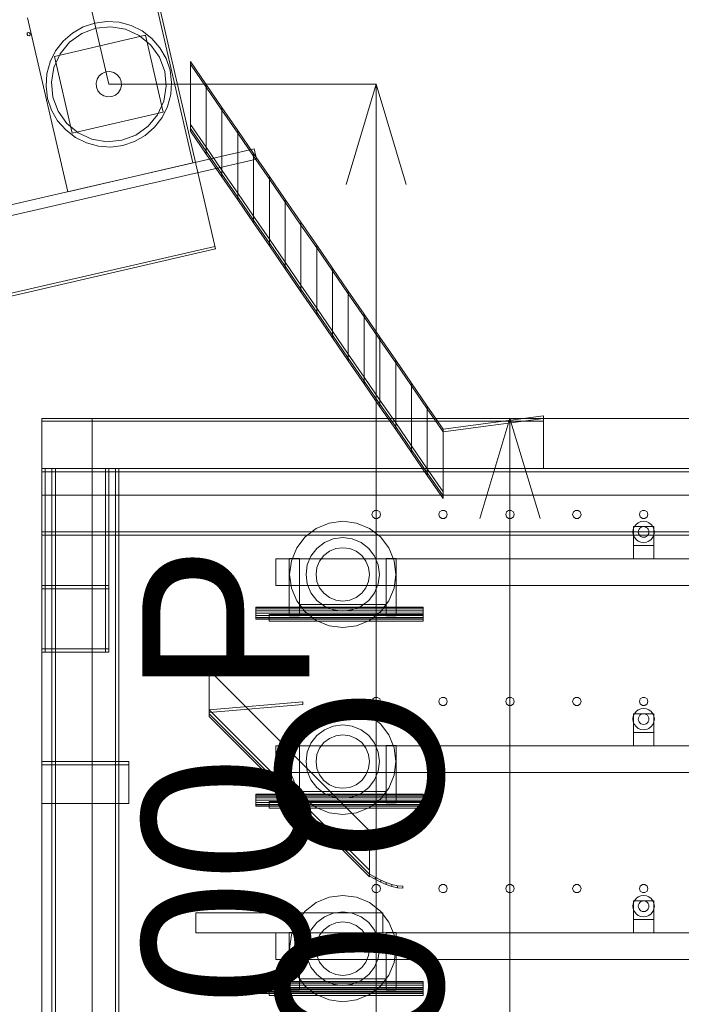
# Model space of a CAD drawing. Header units: millimetres. Extents: x -4738 to 65662, y -68080 to 6847.
# Tile 1002 of 1056: x 40428 to 41417, y 2123 to 3597. Entities that reach past the tile are written whole.
import ezdxf

# ---------------------------------------------------------------- set-up
doc = ezdxf.new("R2010")
doc.units = ezdxf.units.MM
for name, color, linetype, lineweight in [('COTAS_O', 1, 'Continuous', 0), ('COTAS_P', 1, 'Continuous', 0), ('lateral_C03', 7, 'Continuous', 0), ('lateral_C03-dry', 7, 'Continuous', 0), ('lateral_secador', 7, 'Continuous', 0)]:
    doc.layers.add(name, color=color, linetype=linetype, lineweight=lineweight)
doc.dimstyles.new('R19_100', dxfattribs={"dimtxt": 250, "dimasz": 150, "dimexe": 150, "dimexo": 80, "dimgap": 100, "dimtad": 1, "dimtih": 1, "dimtoh": 1, "dimdsep": 46, "dimcen": 0.09, "dimadec": 0, "dimazin": 0, "dimtfac": 1, "dimtdec": 4, "dimtofl": 0, "dimtmove": 0, "dimatfit": 3, "dimfxl": 1, "dimtolj": 1, "dimtzin": 0, "dimarcsym": 0})

# ---------------------------------------------------------------- blocks, each defined once
blk = doc.blocks.new('DIM_R31_10')
at = {"layer": 'COTAS_P'}
for p, q in [((28860.4, 1727), (40359, 4377)), ((40359, 4377), (40202.7, 4387.2)), ((40359, 4377), (40223, 4299.5)), ((40561.1, 3500), (40359, 4377)), ((28860.4, 1727), (28996.5, 1804.5)), ((29062.5, 850), (28860.4, 1727)), ((28860.4, 1727), (29016.7, 1716.8))]:
    blk.add_line(p, q, dxfattribs=at)
blk.add_text('11800 P', height=250, rotation=12.978, dxfattribs=at).set_placement((34587.3, 3149.5))
blk = doc.blocks.new('DIM_R31_12')
at = {"layer": 'COTAS_P'}
for p, q in [((40561.1, 3500), (40961.1, 3500)), ((40961.1, 3500), (40916.1, 3350)), ((40961.1, 0), (40961.1, 3500)), ((40961.1, 3500), (41006.1, 3350)), ((40961.1, 0), (40916.1, 150)), ((40961.1, 0), (41006.1, 150)), ((40561.1, 0), (40961.1, 0))]:
    blk.add_line(p, q, dxfattribs=at)
blk.add_text('3500 P', height=250, rotation=90, dxfattribs=at).set_placement((40861.1, 1750))
blk = doc.blocks.new('DIM_R31_29')
at = {"layer": 'COTAS_O'}
for p, q in [((40461.1, 3000), (41161.1, 3000)), ((41161.1, 3000), (41116.1, 2850)), ((41161.1, 0), (41161.1, 3000)), ((41161.1, 3000), (41206.1, 2850)), ((41161.1, 0), (41116.1, 150)), ((41161.1, 0), (41206.1, 150)), ((40461.1, 0), (41161.1, 0))]:
    blk.add_line(p, q, dxfattribs=at)
blk.add_text('3000 O', height=250, rotation=90, dxfattribs=at).set_placement((41061.1, 1500))

msp = doc.modelspace()

# ---------------------------------------------------------------- linework, layer by layer
at = {"layer": 'lateral_C03'}
for p, q in [((40720.563, 3253.508), (40608.274, 3740.736)), ((40686.796, 3382.212), (40626.834, 3642.392)), ((40439.739, 3599.273), (40499.7, 3339.093)), ((40522.559, 3585.72), (40506.577, 3576.548)), ((40541.82, 3583.803), (40520.789, 3575.949)), ((40540.024, 3591.599), (40522.559, 3585.72)), ((40558.299, 3593.957), (40540.024, 3591.599)), ((40564.168, 3585.946), (40541.82, 3583.803)), ((40576.684, 3592.705), (40558.299, 3593.957)), ((40586.309, 3582.233), (40564.168, 3585.946)), ((40594.471, 3587.89), (40576.684, 3592.705)), ((40606.735, 3572.915), (40586.309, 3582.233)), ((40610.977, 3579.697), (40594.471, 3587.89)), ((40439.111, 3576.314), (40438.794, 3574.427)), ((40438.794, 3574.427), (40439.905, 3572.868)), ((40440.669, 3577.424), (40439.111, 3576.314)), ((40439.905, 3572.868), (40441.792, 3572.552)), ((40442.556, 3577.108), (40440.669, 3577.424)), ((40441.792, 3572.552), (40443.35, 3573.662)), ((40443.667, 3575.549), (40442.556, 3577.108)), ((40443.35, 3573.662), (40443.667, 3575.549)), ((40479.672, 3541.773), (40616.096, 3573.213)), ((40506.577, 3576.548), (40492.692, 3564.434)), ((40520.789, 3575.949), (40502.506, 3562.919)), ((40624.053, 3558.628), (40606.735, 3572.915)), ((40625.567, 3568.442), (40610.977, 3579.697)), ((40642.596, 3458.227), (40616.096, 3573.213)), ((40637.682, 3554.557), (40625.567, 3568.442)), ((40492.692, 3564.434), (40481.437, 3549.843)), ((40502.506, 3562.919), (40488.219, 3545.601)), ((40637.083, 3540.345), (40624.053, 3558.628)), ((40646.854, 3538.575), (40637.682, 3554.557)), ((40481.437, 3549.843), (40473.244, 3533.337)), ((40488.219, 3545.601), (40478.901, 3525.176)), ((40479.672, 3541.773), (40506.172, 3426.787)), ((40644.937, 3519.314), (40637.083, 3540.345)), ((40652.733, 3521.11), (40646.854, 3538.575)), ((40473.244, 3533.337), (40468.429, 3515.55)), ((40478.901, 3525.176), (40475.187, 3503.034)), ((40468.429, 3515.55), (40467.177, 3497.166)), ((40543.647, 3507.431), (40542.207, 3501.663)), ((40546.799, 3512.471), (40543.647, 3507.431)), ((40551.354, 3516.29), (40546.799, 3512.471)), ((40556.867, 3518.515), (40551.354, 3516.29)), ((40562.797, 3518.927), (40556.867, 3518.515)), ((40568.564, 3517.487), (40562.797, 3518.927)), ((40573.605, 3514.335), (40568.564, 3517.487)), ((40577.424, 3509.779), (40573.605, 3514.335)), ((40579.649, 3504.267), (40577.424, 3509.779)), ((40647.08, 3496.966), (40644.937, 3519.314)), ((40655.091, 3502.834), (40652.733, 3521.11)), ((40467.177, 3497.166), (40469.535, 3478.89)), ((40475.187, 3503.034), (40477.331, 3480.686)), ((40542.207, 3501.663), (40542.619, 3495.733)), ((40542.619, 3495.733), (40544.844, 3490.221)), ((40575.469, 3487.529), (40578.621, 3492.569)), ((40578.621, 3492.569), (40580.061, 3498.337)), ((40580.061, 3498.337), (40579.649, 3504.267)), ((40643.366, 3474.824), (40647.08, 3496.966)), ((40653.839, 3484.45), (40655.091, 3502.834)), ((40469.535, 3478.89), (40475.413, 3461.425)), ((40477.331, 3480.686), (40485.185, 3459.655)), ((40544.844, 3490.221), (40548.663, 3485.665)), ((40548.663, 3485.665), (40553.703, 3482.513)), ((40553.703, 3482.513), (40559.471, 3481.073)), ((40559.471, 3481.073), (40565.401, 3481.485)), ((40565.401, 3481.485), (40570.913, 3483.71)), ((40570.913, 3483.71), (40575.469, 3487.529)), ((40649.024, 3466.663), (40653.839, 3484.45)), ((40634.048, 3454.399), (40643.366, 3474.824)), ((40640.831, 3450.157), (40649.024, 3466.663)), ((40475.413, 3461.425), (40484.586, 3445.443)), ((40485.185, 3459.655), (40498.215, 3441.372)), ((40506.172, 3426.787), (40642.596, 3458.227)), ((40619.762, 3437.081), (40634.048, 3454.399)), ((40629.576, 3435.566), (40640.831, 3450.157)), ((40484.586, 3445.443), (40496.7, 3431.558)), ((40498.215, 3441.372), (40515.533, 3427.085)), ((40601.479, 3424.051), (40619.762, 3437.081)), ((40615.691, 3423.452), (40629.576, 3435.566)), ((40496.7, 3431.558), (40511.291, 3420.303)), ((40511.291, 3420.303), (40527.797, 3412.11)), ((40515.533, 3427.085), (40535.958, 3417.767)), ((40580.447, 3416.197), (40601.479, 3424.051)), ((40599.708, 3414.28), (40615.691, 3423.452)), ((40527.797, 3412.11), (40545.584, 3407.295)), ((40535.958, 3417.767), (40558.099, 3414.054)), ((40545.584, 3407.295), (40563.968, 3406.043)), ((40558.099, 3414.054), (40580.447, 3416.197)), ((40563.968, 3406.043), (40582.244, 3408.401)), ((40582.244, 3408.401), (40599.708, 3414.28)), ((40408.102, 3317.983), (40778.395, 3403.322)), ((40781.988, 3387.731), (40778.395, 3403.322)), ((40411.695, 3302.392), (40781.988, 3387.731)), ((40499.7, 3339.093), (40686.796, 3382.212)), ((29026.186, 562.49), (40719.664, 3257.405)), ((40720.563, 3253.508), (40719.664, 3257.405)), ((29027.084, 558.592), (40720.563, 3253.508))]:
    msp.add_line(p, q, dxfattribs=at)
at = {"layer": 'lateral_C03-dry'}
for p, q in [((40683.134, 3534), (40706.759, 3499.625)), ((40683.134, 3530), (40683.134, 3534)), ((40683.134, 3534), (40683.134, 3440)), ((40683.134, 3530), (40706.759, 3495.625)), ((40706.759, 3499.625), (40706.759, 3495.625)), ((40706.759, 3405.625), (40706.759, 3499.625)), ((40706.759, 3499.625), (40730.384, 3465.25)), ((40706.759, 3495.625), (40730.384, 3461.25)), ((40730.384, 3465.25), (40730.384, 3461.25)), ((40730.384, 3371.25), (40730.384, 3465.25)), ((40730.384, 3465.25), (40754.009, 3430.875)), ((40730.384, 3461.25), (40754.009, 3426.875)), ((40683.134, 3440), (40706.759, 3405.625)), ((40683.134, 3440), (40683.134, 3434)), ((40683.134, 3434), (40706.759, 3399.625)), ((40683.134, 3434), (40683.134, 3430)), ((40683.134, 3430), (40706.759, 3395.625)), ((40754.009, 3430.875), (40754.009, 3426.875)), ((40754.009, 3336.875), (40754.009, 3430.875)), ((40754.009, 3430.875), (40777.634, 3396.5)), ((40754.009, 3426.875), (40777.634, 3392.5)), ((40706.759, 3399.625), (40706.759, 3405.625)), ((40706.759, 3405.625), (40730.384, 3371.25)), ((40706.759, 3395.625), (40706.759, 3399.625)), ((40706.759, 3399.625), (40730.384, 3365.25)), ((40706.759, 3395.625), (40730.384, 3361.25)), ((40777.634, 3396.5), (40777.634, 3392.5)), ((40777.634, 3302.5), (40777.634, 3396.5)), ((40777.634, 3396.5), (40801.259, 3362.125)), ((40777.634, 3392.5), (40801.259, 3358.125)), ((40730.384, 3365.25), (40730.384, 3371.25)), ((40730.384, 3371.25), (40754.009, 3336.875)), ((40730.384, 3361.25), (40730.384, 3365.25)), ((40730.384, 3365.25), (40754.009, 3330.875)), ((40730.384, 3361.25), (40754.009, 3326.875)), ((40801.259, 3362.125), (40801.259, 3358.125)), ((40801.259, 3268.125), (40801.259, 3362.125)), ((40801.259, 3362.125), (40824.884, 3327.75)), ((40801.259, 3358.125), (40824.884, 3323.75)), ((40754.009, 3330.875), (40754.009, 3336.875)), ((40754.009, 3336.875), (40777.634, 3302.5)), ((40754.009, 3326.875), (40754.009, 3330.875)), ((40754.009, 3330.875), (40777.634, 3296.5)), ((40754.009, 3326.875), (40777.634, 3292.5)), ((40824.884, 3327.75), (40824.884, 3323.75)), ((40824.884, 3233.75), (40824.884, 3327.75)), ((40824.884, 3327.75), (40848.509, 3293.375)), ((40824.884, 3323.75), (40848.509, 3289.375)), ((40777.634, 3296.5), (40777.634, 3302.5)), ((40777.634, 3302.5), (40801.259, 3268.125)), ((40777.634, 3292.5), (40777.634, 3296.5)), ((40777.634, 3296.5), (40801.259, 3262.125)), ((40777.634, 3292.5), (40801.259, 3258.125)), ((40848.509, 3293.375), (40848.509, 3289.375)), ((40848.509, 3199.375), (40848.509, 3293.375)), ((40848.509, 3293.375), (40872.134, 3259)), ((40848.509, 3289.375), (40872.134, 3255)), ((40801.259, 3262.125), (40801.259, 3268.125)), ((40801.259, 3268.125), (40824.884, 3233.75)), ((40801.259, 3258.125), (40801.259, 3262.125)), ((40801.259, 3262.125), (40824.884, 3227.75)), ((40801.259, 3258.125), (40824.884, 3223.75)), ((40872.134, 3259), (40872.134, 3255)), ((40872.134, 3165), (40872.134, 3259)), ((40872.134, 3259), (40895.759, 3224.625)), ((40872.134, 3255), (40895.759, 3220.625)), ((40824.884, 3227.75), (40824.884, 3233.75)), ((40824.884, 3233.75), (40848.509, 3199.375)), ((40824.884, 3223.75), (40824.884, 3227.75)), ((40824.884, 3227.75), (40848.509, 3193.375)), ((40824.884, 3223.75), (40848.509, 3189.375)), ((40895.759, 3224.625), (40895.759, 3220.625)), ((40895.759, 3130.625), (40895.759, 3224.625)), ((40895.759, 3224.625), (40919.384, 3190.25)), ((40895.759, 3220.625), (40919.384, 3186.25)), ((40848.509, 3193.375), (40848.509, 3199.375)), ((40848.509, 3199.375), (40872.134, 3165)), ((40848.509, 3189.375), (40848.509, 3193.375)), ((40848.509, 3193.375), (40872.134, 3159)), ((40848.509, 3189.375), (40872.134, 3155)), ((40919.384, 3190.25), (40919.384, 3186.25)), ((40919.384, 3096.25), (40919.384, 3190.25)), ((40919.384, 3190.25), (40943.009, 3155.875)), ((40919.384, 3186.25), (40943.009, 3151.875)), ((40872.134, 3159), (40872.134, 3165)), ((40872.134, 3165), (40895.759, 3130.625)), ((40872.134, 3155), (40872.134, 3159)), ((40872.134, 3159), (40895.759, 3124.625)), ((40872.134, 3155), (40895.759, 3120.625)), ((40943.009, 3155.875), (40943.009, 3151.875)), ((40943.009, 3061.875), (40943.009, 3155.875)), ((40943.009, 3155.875), (40966.634, 3121.5)), ((40943.009, 3151.875), (40966.634, 3117.5)), ((40895.759, 3124.625), (40895.759, 3130.625)), ((40895.759, 3130.625), (40919.384, 3096.25)), ((40895.759, 3120.625), (40895.759, 3124.625)), ((40895.759, 3124.625), (40919.384, 3090.25)), ((40895.759, 3120.625), (40919.384, 3086.25)), ((40966.634, 3121.5), (40966.634, 3117.5)), ((40966.634, 3027.5), (40966.634, 3121.5)), ((40966.634, 3121.5), (40990.259, 3087.125)), ((40966.634, 3117.5), (40990.259, 3083.125)), ((40919.384, 3090.25), (40919.384, 3096.25)), ((40919.384, 3096.25), (40943.009, 3061.875)), ((40919.384, 3086.25), (40919.384, 3090.25)), ((40919.384, 3090.25), (40943.009, 3055.875)), ((40919.384, 3086.25), (40943.009, 3051.875)), ((40990.259, 3087.125), (40990.259, 3083.125)), ((40990.259, 2993.125), (40990.259, 3087.125)), ((40990.259, 3087.125), (41013.884, 3052.75)), ((40990.259, 3083.125), (41013.884, 3048.75)), ((40943.009, 3055.875), (40943.009, 3061.875)), ((40943.009, 3061.875), (40966.634, 3027.5)), ((40943.009, 3051.875), (40943.009, 3055.875)), ((40943.009, 3055.875), (40966.634, 3021.5)), ((40943.009, 3051.875), (40966.634, 3017.5)), ((41013.884, 3052.75), (41013.884, 3048.75)), ((41013.884, 2958.75), (41013.884, 3052.75)), ((41013.884, 3052.75), (41037.509, 3018.375)), ((41013.884, 3048.75), (41037.509, 3014.375)), ((40966.634, 3021.5), (40966.634, 3027.5)), ((40966.634, 3027.5), (40990.259, 2993.125)), ((40966.634, 3017.5), (40966.634, 3021.5)), ((40966.634, 3021.5), (40990.259, 2987.125)), ((40966.634, 3017.5), (40990.259, 2983.125)), ((41037.509, 3018.375), (41037.509, 3014.375)), ((41037.509, 2924.375), (41037.509, 3018.375)), ((41037.509, 3018.375), (41061.134, 2984)), ((41037.509, 3014.375), (41061.134, 2980)), ((40990.259, 2987.125), (40990.259, 2993.125)), ((40990.259, 2993.125), (41013.884, 2958.75)), ((40990.259, 2983.125), (40990.259, 2987.125)), ((40990.259, 2987.125), (41013.884, 2952.75)), ((40990.259, 2983.125), (41013.884, 2948.75)), ((41061.134, 2984), (41061.134, 2980)), ((41061.134, 2890), (41061.134, 2984)), ((41013.884, 2952.75), (41013.884, 2958.75)), ((41013.884, 2958.75), (41037.509, 2924.375)), ((41013.884, 2948.75), (41013.884, 2952.75)), ((41013.884, 2952.75), (41037.509, 2918.375)), ((41013.884, 2948.75), (41037.509, 2914.375)), ((41037.509, 2918.375), (41037.509, 2924.375)), ((41037.509, 2924.375), (41061.134, 2890)), ((41037.509, 2914.375), (41037.509, 2918.375)), ((41037.509, 2918.375), (41061.134, 2884)), ((41037.509, 2914.375), (41061.134, 2880)), ((41061.134, 2884), (41061.134, 2890)), ((41061.134, 2880), (41061.134, 2884))]:
    msp.add_line(p, q, dxfattribs=at)
at = {"layer": 'lateral_secador'}
for p, q in [((40461.134, 3000), (40536.134, 3000)), ((40461.134, 3000), (40461.134, 2750)), ((40461.134, 3000), (40461.134, 0)), ((40461.134, 3000), (41211.134, 3000)), ((40461.134, 3000), (40461.134, 2996)), ((40461.134, 2996), (41211.134, 2996)), ((40536.134, 2750), (40536.134, 3000)), ((40536.134, 0), (40536.134, 3000)), ((41061.134, 2984), (41211.134, 3004)), ((41061.134, 2980), (41211.134, 3000)), ((41211.134, 3004), (41211.134, 3000)), ((41211.134, 3000), (42211.134, 3000)), ((41211.134, 3000), (41211.134, 2925)), ((41211.134, 2996), (41211.134, 3000)), ((41061.134, 2980), (41061.134, 2984)), ((40461.134, 2925), (41461.134, 2925)), ((40461.134, 2925), (40461.134, 0)), ((40461.134, 2925), (60461.134, 2925)), ((40461.134, 2925), (40461.134, 2885)), ((40461.134, 2925), (40461.134, 2920)), ((40461.134, 2925), (40561.134, 2925)), ((40461.134, 2925), (40461.134, 2650)), ((40461.134, 2925), (40466.134, 2925)), ((40461.134, 2920), (60461.134, 2920)), ((40461.134, 2920), (40461.134, 2830)), ((40466.134, 2650), (40466.134, 2925)), ((40476.134, 2925), (40576.134, 2925)), ((40476.134, 2925), (40476.134, 20)), ((40476.134, 2925), (40481.134, 2925)), ((40481.134, 20), (40481.134, 2925)), ((40556.134, 2925), (40561.134, 2925)), ((40556.134, 2925), (40556.134, 2650)), ((40561.134, 2650), (40561.134, 2925)), ((40571.134, 2925), (40576.134, 2925)), ((40571.134, 2925), (40571.134, 20)), ((40576.134, 20), (40576.134, 2925)), ((41211.134, 2925), (42211.134, 2925)), ((40461.134, 2885), (60461.134, 2885)), ((40955.997, 2860.082), (40954.784, 2856.35)), ((40959.172, 2862.389), (40955.997, 2860.082)), ((40963.096, 2862.389), (40959.172, 2862.389)), ((40966.271, 2860.082), (40963.096, 2862.389)), ((40967.484, 2856.35), (40966.271, 2860.082)), ((41055.997, 2860.082), (41054.784, 2856.35)), ((41059.172, 2862.389), (41055.997, 2860.082)), ((41063.096, 2862.389), (41059.172, 2862.389)), ((41066.271, 2860.082), (41063.096, 2862.389)), ((41067.484, 2856.35), (41066.271, 2860.082)), ((41155.997, 2860.082), (41154.784, 2856.35)), ((41159.172, 2862.389), (41155.997, 2860.082)), ((41163.096, 2862.389), (41159.172, 2862.389)), ((41166.271, 2860.082), (41163.096, 2862.389)), ((41167.484, 2856.35), (41166.271, 2860.082)), ((41255.997, 2860.082), (41254.784, 2856.35)), ((41259.172, 2862.389), (41255.997, 2860.082)), ((41263.096, 2862.389), (41259.172, 2862.389)), ((41266.271, 2860.082), (41263.096, 2862.389)), ((41267.484, 2856.35), (41266.271, 2860.082)), ((41355.997, 2860.082), (41354.784, 2856.35)), ((41359.172, 2862.389), (41355.997, 2860.082)), ((41363.096, 2862.389), (41359.172, 2862.389)), ((41366.271, 2860.082), (41363.096, 2862.389)), ((41367.484, 2856.35), (41366.271, 2860.082)), ((40911.134, 2846), (40890.558, 2843.291)), ((40931.71, 2843.291), (40911.134, 2846)), ((40954.784, 2856.35), (40955.997, 2852.618)), ((40955.997, 2852.618), (40959.172, 2850.311)), ((40959.172, 2850.311), (40963.096, 2850.311)), ((40963.096, 2850.311), (40966.271, 2852.618)), ((40966.271, 2852.618), (40967.484, 2856.35)), ((41054.784, 2856.35), (41055.997, 2852.618)), ((41055.997, 2852.618), (41059.172, 2850.311)), ((41059.172, 2850.311), (41063.096, 2850.311)), ((41063.096, 2850.311), (41066.271, 2852.618)), ((41066.271, 2852.618), (41067.484, 2856.35)), ((41154.784, 2856.35), (41155.997, 2852.618)), ((41155.997, 2852.618), (41159.172, 2850.311)), ((41159.172, 2850.311), (41163.096, 2850.311)), ((41163.096, 2850.311), (41166.271, 2852.618)), ((41166.271, 2852.618), (41167.484, 2856.35)), ((41254.784, 2856.35), (41255.997, 2852.618)), ((41255.997, 2852.618), (41259.172, 2850.311)), ((41259.172, 2850.311), (41263.096, 2850.311)), ((41263.096, 2850.311), (41266.271, 2852.618)), ((41266.271, 2852.618), (41267.484, 2856.35)), ((41353.134, 2843.856), (41349.82, 2841.314)), ((41356.993, 2845.455), (41353.134, 2843.856)), ((41354.784, 2856.35), (41355.997, 2852.618)), ((41355.997, 2852.618), (41359.172, 2850.311)), ((41361.134, 2846), (41356.993, 2845.455)), ((41359.172, 2850.311), (41363.096, 2850.311)), ((41365.275, 2845.455), (41361.134, 2846)), ((41363.096, 2850.311), (41366.271, 2852.618)), ((41369.134, 2843.856), (41365.275, 2845.455)), ((41366.271, 2852.618), (41367.484, 2856.35)), ((41372.448, 2841.314), (41369.134, 2843.856)), ((40461.134, 2830), (60461.134, 2830)), ((40461.134, 2830), (40461.134, 2825)), ((40871.384, 2835.349), (40854.919, 2822.715)), ((40890.558, 2843.291), (40871.384, 2835.349)), ((40950.884, 2835.349), (40931.71, 2843.291)), ((40967.349, 2822.715), (40950.884, 2835.349)), ((41345.679, 2834.141), (41345.134, 2830)), ((41345.134, 2830), (41345.679, 2825.859)), ((41347.277, 2838), (41345.679, 2834.141)), ((41346.134, 2838), (41376.134, 2838)), ((41346.134, 2838), (41346.134, 2810)), ((41349.82, 2841.314), (41347.277, 2838)), ((41353.406, 2832.071), (41353.134, 2830)), ((41353.134, 2830), (41353.406, 2827.929)), ((41354.206, 2834), (41353.406, 2832.071)), ((41355.477, 2835.657), (41354.206, 2834)), ((41357.134, 2836.928), (41355.477, 2835.657)), ((41359.063, 2837.727), (41357.134, 2836.928)), ((41361.134, 2838), (41359.063, 2837.727)), ((41363.204, 2837.727), (41361.134, 2838)), ((41365.134, 2836.928), (41363.204, 2837.727)), ((41366.791, 2835.657), (41365.134, 2836.928)), ((41368.062, 2834), (41366.791, 2835.657)), ((41368.861, 2832.071), (41368.062, 2834)), ((41369.134, 2830), (41368.861, 2832.071)), ((41368.861, 2827.929), (41369.134, 2830)), ((41374.99, 2838), (41372.448, 2841.314)), ((41376.589, 2834.141), (41374.99, 2838)), ((41376.134, 2810), (41376.134, 2838)), ((41377.134, 2830), (41376.589, 2834.141)), ((41376.589, 2825.859), (41377.134, 2830)), ((40461.134, 2825), (60461.134, 2825)), ((40854.919, 2822.715), (40842.285, 2806.25)), ((40896.899, 2819.626), (40883.634, 2814.131)), ((40911.134, 2821.5), (40896.899, 2819.626)), ((40925.369, 2819.626), (40911.134, 2821.5)), ((40938.634, 2814.131), (40925.369, 2819.626)), ((40979.983, 2806.25), (40967.349, 2822.715)), ((41345.679, 2825.859), (41347.277, 2822)), ((41347.277, 2822), (41349.82, 2818.686)), ((41349.82, 2818.686), (41353.134, 2816.144)), ((41353.134, 2816.144), (41356.993, 2814.545)), ((41353.406, 2827.929), (41354.206, 2826)), ((41354.206, 2826), (41355.477, 2824.343)), ((41355.477, 2824.343), (41357.134, 2823.072)), ((41356.993, 2814.545), (41361.134, 2814)), ((41357.134, 2823.072), (41359.063, 2822.273)), ((41359.063, 2822.273), (41361.134, 2822)), ((41361.134, 2822), (41363.204, 2822.273)), ((41361.134, 2814), (41365.275, 2814.545)), ((41363.204, 2822.273), (41365.134, 2823.072)), ((41365.134, 2823.072), (41366.791, 2824.343)), ((41365.275, 2814.545), (41369.134, 2816.144)), ((41366.791, 2824.343), (41368.062, 2826)), ((41368.062, 2826), (41368.861, 2827.929)), ((41369.134, 2816.144), (41372.448, 2818.686)), ((41372.448, 2818.686), (41374.99, 2822)), ((41374.99, 2822), (41376.589, 2825.859)), ((40842.285, 2806.25), (40834.343, 2787.076)), ((40872.243, 2805.391), (40863.502, 2794)), ((40883.634, 2814.131), (40872.243, 2805.391)), ((40891.134, 2801.141), (40882.85, 2794.784)), ((40900.781, 2805.137), (40891.134, 2801.141)), ((40911.134, 2806.5), (40900.781, 2805.137)), ((40921.487, 2805.137), (40911.134, 2806.5)), ((40931.134, 2801.141), (40921.487, 2805.137)), ((40939.418, 2794.784), (40931.134, 2801.141)), ((40950.025, 2805.391), (40938.634, 2814.131)), ((40958.765, 2794), (40950.025, 2805.391)), ((40987.925, 2787.076), (40979.983, 2806.25)), ((41346.134, 2810), (41376.134, 2810)), ((41346.134, 2810), (41346.134, 2790)), ((41376.134, 2790), (41376.134, 2810)), ((40811.134, 2790), (60111.134, 2790)), ((40811.134, 2790), (40811.134, 2750)), ((40831.134, 2790.5), (40846.134, 2790.5)), ((40831.134, 2790.5), (40831.134, 2704.5)), ((40834.343, 2787.076), (40831.634, 2766.5)), ((40846.134, 2704.5), (40846.134, 2790.5)), ((40863.502, 2794), (40858.008, 2780.735)), ((40876.493, 2786.5), (40872.497, 2776.853)), ((40882.85, 2794.784), (40876.493, 2786.5)), ((40945.775, 2786.5), (40939.418, 2794.784)), ((40949.771, 2776.853), (40945.775, 2786.5)), ((40964.26, 2780.735), (40958.765, 2794)), ((40976.134, 2790.5), (40991.134, 2790.5)), ((40976.134, 2790.5), (40976.134, 2704.5)), ((40990.634, 2766.5), (40987.925, 2787.076)), ((40991.134, 2704.5), (40991.134, 2790.5)), ((41346.134, 2790), (41376.134, 2790)), ((40858.008, 2780.735), (40856.134, 2766.5)), ((40872.497, 2776.853), (40871.134, 2766.5)), ((40951.134, 2766.5), (40949.771, 2776.853)), ((40966.134, 2766.5), (40964.26, 2780.735)), ((40831.634, 2766.5), (40834.343, 2745.924)), ((40856.134, 2766.5), (40858.008, 2752.265)), ((40871.134, 2766.5), (40872.497, 2756.147)), ((40872.497, 2756.147), (40876.493, 2746.5)), ((40945.775, 2746.5), (40949.771, 2756.147)), ((40949.771, 2756.147), (40951.134, 2766.5)), ((40964.26, 2752.265), (40966.134, 2766.5)), ((40987.925, 2745.924), (40990.634, 2766.5)), ((40461.134, 2750), (40536.134, 2750)), ((40461.134, 2750), (40461.134, 0)), ((40461.134, 2750), (40561.134, 2750)), ((40461.134, 2750), (40461.134, 2745)), ((40461.134, 2745), (40561.134, 2745)), ((40461.134, 2745), (40466.134, 2745)), ((40461.134, 2745), (40461.134, 2655)), ((40466.134, 2655), (40466.134, 2745)), ((40536.134, 0), (40536.134, 2750)), ((40556.134, 2745), (40561.134, 2745)), ((40556.134, 2745), (40556.134, 2655)), ((40561.134, 2745), (40561.134, 2750)), ((40561.134, 2655), (40561.134, 2745)), ((40811.134, 2750), (60111.134, 2750)), ((40834.343, 2745.924), (40842.285, 2726.75)), ((40858.008, 2752.265), (40863.502, 2739)), ((40876.493, 2746.5), (40882.85, 2738.216)), ((40939.418, 2738.216), (40945.775, 2746.5)), ((40958.765, 2739), (40964.26, 2752.265)), ((40979.983, 2726.75), (40987.925, 2745.924)), ((40842.285, 2726.75), (40854.919, 2710.285)), ((40863.502, 2739), (40872.243, 2727.609)), ((40872.243, 2727.609), (40883.634, 2718.869)), ((40882.85, 2738.216), (40891.134, 2731.859)), ((40891.134, 2731.859), (40900.781, 2727.863)), ((40900.781, 2727.863), (40911.134, 2726.5)), ((40911.134, 2726.5), (40921.487, 2727.863)), ((40921.487, 2727.863), (40931.134, 2731.859)), ((40931.134, 2731.859), (40939.418, 2738.216)), ((40938.634, 2718.869), (40950.025, 2727.609)), ((40950.025, 2727.609), (40958.765, 2739)), ((40967.349, 2710.285), (40979.983, 2726.75)), ((40781.134, 2716.815), (40781.134, 2717.5)), ((40781.134, 2717.5), (41031.134, 2717.5)), ((40781.134, 2714.864), (40781.134, 2716.815)), ((40781.134, 2716.815), (41031.134, 2716.815)), ((40781.134, 2711.944), (40781.134, 2714.864)), ((40781.134, 2714.864), (41031.134, 2714.864)), ((40781.134, 2708.5), (40781.134, 2711.944)), ((40781.134, 2711.944), (41031.134, 2711.944)), ((40846.134, 2721.5), (40976.134, 2721.5)), ((40846.134, 2721.5), (40846.134, 2706.5)), ((40883.634, 2718.869), (40896.899, 2713.374)), ((40896.899, 2713.374), (40911.134, 2711.5)), ((40911.134, 2711.5), (40925.369, 2713.374)), ((40925.369, 2713.374), (40938.634, 2718.869)), ((40976.134, 2706.5), (40976.134, 2721.5)), ((41031.134, 2716.815), (41031.134, 2717.5)), ((41031.134, 2714.864), (41031.134, 2716.815)), ((41031.134, 2711.944), (41031.134, 2714.864)), ((41031.134, 2708.5), (41031.134, 2711.944)), ((40781.134, 2705.056), (40781.134, 2708.5)), ((41031.134, 2708.5), (40781.134, 2708.5)), ((40781.134, 2705.056), (40781.134, 2702.136)), ((40781.134, 2705.056), (41031.134, 2705.056)), ((40781.134, 2702.136), (40781.134, 2700.185)), ((40781.134, 2702.136), (41031.134, 2702.136)), ((40781.134, 2700.185), (40781.134, 2699.5)), ((40781.134, 2700.185), (41031.134, 2700.185)), ((40781.134, 2699.5), (41031.134, 2699.5)), ((40801.134, 2706.5), (41031.134, 2706.5)), ((40801.134, 2706.5), (40801.134, 2696.5)), ((40801.134, 2696.5), (41031.134, 2696.5)), ((40831.134, 2704.5), (40846.134, 2704.5)), ((40846.134, 2706.5), (40976.134, 2706.5)), ((40854.919, 2710.285), (40871.384, 2697.651)), ((40871.384, 2697.651), (40890.558, 2689.709)), ((40931.71, 2689.709), (40950.884, 2697.651)), ((40950.884, 2697.651), (40967.349, 2710.285)), ((40976.134, 2704.5), (40991.134, 2704.5)), ((41031.134, 2708.5), (41031.134, 2705.056)), ((41031.134, 2696.5), (41031.134, 2706.5)), ((41031.134, 2705.056), (41031.134, 2702.136)), ((41031.134, 2702.136), (41031.134, 2700.185)), ((41031.134, 2700.185), (41031.134, 2699.5)), ((40890.558, 2689.709), (40911.134, 2687)), ((40911.134, 2687), (40931.71, 2689.709)), ((40461.134, 2655), (40561.134, 2655)), ((40461.134, 2655), (40461.134, 2650)), ((40461.134, 2655), (40466.134, 2655)), ((40556.134, 2655), (40561.134, 2655)), ((40561.134, 2650), (40561.134, 2655)), ((40461.134, 2650), (40561.134, 2650)), ((40461.134, 2650), (40466.134, 2650)), ((40556.134, 2650), (40561.134, 2650)), ((40951.134, 2383), (40711.134, 2623)), ((40711.134, 2623), (40711.134, 2554)), ((40955.997, 2580.082), (40954.784, 2576.35)), ((40959.172, 2582.389), (40955.997, 2580.082)), ((40963.096, 2582.389), (40959.172, 2582.389)), ((40966.271, 2580.082), (40963.096, 2582.389)), ((40967.484, 2576.35), (40966.271, 2580.082)), ((41055.997, 2580.082), (41054.784, 2576.35)), ((41059.172, 2582.389), (41055.997, 2580.082)), ((41063.096, 2582.389), (41059.172, 2582.389)), ((41066.271, 2580.082), (41063.096, 2582.389)), ((41067.484, 2576.35), (41066.271, 2580.082)), ((41155.997, 2580.082), (41154.784, 2576.35)), ((41159.172, 2582.389), (41155.997, 2580.082)), ((41163.096, 2582.389), (41159.172, 2582.389)), ((41166.271, 2580.082), (41163.096, 2582.389)), ((41167.484, 2576.35), (41166.271, 2580.082)), ((41255.997, 2580.082), (41254.784, 2576.35)), ((41259.172, 2582.389), (41255.997, 2580.082)), ((41263.096, 2582.389), (41259.172, 2582.389)), ((41266.271, 2580.082), (41263.096, 2582.389)), ((41267.484, 2576.35), (41266.271, 2580.082)), ((41355.997, 2580.082), (41354.784, 2576.35)), ((41359.172, 2582.389), (41355.997, 2580.082)), ((41363.096, 2582.389), (41359.172, 2582.389)), ((41366.271, 2580.082), (41363.096, 2582.389)), ((41367.484, 2576.35), (41366.271, 2580.082)), ((40851.134, 2576), (40711.134, 2564)), ((40851.134, 2572), (40711.134, 2560)), ((40711.134, 2564), (40951.134, 2324)), ((40711.134, 2558), (40711.134, 2564)), ((40711.134, 2564), (40711.134, 2560)), ((40851.134, 2572), (40851.134, 2576)), ((40911.134, 2566), (40890.558, 2563.291)), ((40931.71, 2563.291), (40911.134, 2566)), ((40954.784, 2576.35), (40955.997, 2572.618)), ((40955.997, 2572.618), (40959.172, 2570.311)), ((40959.172, 2570.311), (40963.096, 2570.311)), ((40963.096, 2570.311), (40966.271, 2572.618)), ((40966.271, 2572.618), (40967.484, 2576.35)), ((41054.784, 2576.35), (41055.997, 2572.618)), ((41055.997, 2572.618), (41059.172, 2570.311)), ((41059.172, 2570.311), (41063.096, 2570.311)), ((41063.096, 2570.311), (41066.271, 2572.618)), ((41066.271, 2572.618), (41067.484, 2576.35)), ((41154.784, 2576.35), (41155.997, 2572.618)), ((41155.997, 2572.618), (41159.172, 2570.311)), ((41159.172, 2570.311), (41163.096, 2570.311)), ((41163.096, 2570.311), (41166.271, 2572.618)), ((41166.271, 2572.618), (41167.484, 2576.35)), ((41254.784, 2576.35), (41255.997, 2572.618)), ((41255.997, 2572.618), (41259.172, 2570.311)), ((41259.172, 2570.311), (41263.096, 2570.311)), ((41263.096, 2570.311), (41266.271, 2572.618)), ((41266.271, 2572.618), (41267.484, 2576.35)), ((41353.134, 2563.856), (41349.82, 2561.314)), ((41356.993, 2565.455), (41353.134, 2563.856)), ((41354.784, 2576.35), (41355.997, 2572.618)), ((41355.997, 2572.618), (41359.172, 2570.311)), ((41361.134, 2566), (41356.993, 2565.455)), ((41359.172, 2570.311), (41363.096, 2570.311)), ((41365.275, 2565.455), (41361.134, 2566)), ((41363.096, 2570.311), (41366.271, 2572.618)), ((41369.134, 2563.856), (41365.275, 2565.455)), ((41366.271, 2572.618), (41367.484, 2576.35)), ((41372.448, 2561.314), (41369.134, 2563.856)), ((40711.134, 2558), (40951.134, 2318)), ((40711.134, 2554), (40711.134, 2558)), ((40711.134, 2554), (40951.134, 2314)), ((40871.384, 2555.349), (40854.919, 2542.715)), ((40890.558, 2563.291), (40871.384, 2555.349)), ((40950.884, 2555.349), (40931.71, 2563.291)), ((40967.349, 2542.715), (40950.884, 2555.349)), ((41345.679, 2554.141), (41345.134, 2550)), ((41345.134, 2550), (41345.679, 2545.859)), ((41347.277, 2558), (41345.679, 2554.141)), ((41346.134, 2558), (41376.134, 2558)), ((41346.134, 2558), (41346.134, 2530)), ((41349.82, 2561.314), (41347.277, 2558)), ((41353.406, 2552.071), (41353.134, 2550)), ((41353.134, 2550), (41353.406, 2547.929)), ((41354.206, 2554), (41353.406, 2552.071)), ((41355.477, 2555.657), (41354.206, 2554)), ((41357.134, 2556.928), (41355.477, 2555.657)), ((41359.063, 2557.727), (41357.134, 2556.928)), ((41361.134, 2558), (41359.063, 2557.727)), ((41363.204, 2557.727), (41361.134, 2558)), ((41365.134, 2556.928), (41363.204, 2557.727)), ((41366.791, 2555.657), (41365.134, 2556.928)), ((41368.062, 2554), (41366.791, 2555.657)), ((41368.861, 2552.071), (41368.062, 2554)), ((41369.134, 2550), (41368.861, 2552.071)), ((41368.861, 2547.929), (41369.134, 2550)), ((41374.99, 2558), (41372.448, 2561.314)), ((41376.589, 2554.141), (41374.99, 2558)), ((41376.134, 2530), (41376.134, 2558)), ((41377.134, 2550), (41376.589, 2554.141)), ((41376.589, 2545.859), (41377.134, 2550)), ((40854.919, 2542.715), (40842.285, 2526.25)), ((40896.899, 2539.626), (40883.634, 2534.131)), ((40911.134, 2541.5), (40896.899, 2539.626)), ((40925.369, 2539.626), (40911.134, 2541.5)), ((40938.634, 2534.131), (40925.369, 2539.626)), ((40979.983, 2526.25), (40967.349, 2542.715)), ((41345.679, 2545.859), (41347.277, 2542)), ((41347.277, 2542), (41349.82, 2538.686)), ((41349.82, 2538.686), (41353.134, 2536.144)), ((41353.134, 2536.144), (41356.993, 2534.545)), ((41353.406, 2547.929), (41354.206, 2546)), ((41354.206, 2546), (41355.477, 2544.343)), ((41355.477, 2544.343), (41357.134, 2543.072)), ((41356.993, 2534.545), (41361.134, 2534)), ((41357.134, 2543.072), (41359.063, 2542.273)), ((41359.063, 2542.273), (41361.134, 2542)), ((41361.134, 2542), (41363.204, 2542.273)), ((41361.134, 2534), (41365.275, 2534.545)), ((41363.204, 2542.273), (41365.134, 2543.072)), ((41365.134, 2543.072), (41366.791, 2544.343)), ((41365.275, 2534.545), (41369.134, 2536.144)), ((41366.791, 2544.343), (41368.062, 2546)), ((41368.062, 2546), (41368.861, 2547.929)), ((41369.134, 2536.144), (41372.448, 2538.686)), ((41372.448, 2538.686), (41374.99, 2542)), ((41374.99, 2542), (41376.589, 2545.859)), ((40842.285, 2526.25), (40834.343, 2507.076)), ((40872.243, 2525.391), (40863.502, 2514)), ((40883.634, 2534.131), (40872.243, 2525.391)), ((40891.134, 2521.141), (40882.85, 2514.784)), ((40900.781, 2525.137), (40891.134, 2521.141)), ((40911.134, 2526.5), (40900.781, 2525.137)), ((40921.487, 2525.137), (40911.134, 2526.5)), ((40931.134, 2521.141), (40921.487, 2525.137)), ((40939.418, 2514.784), (40931.134, 2521.141)), ((40950.025, 2525.391), (40938.634, 2534.131)), ((40958.765, 2514), (40950.025, 2525.391)), ((40987.925, 2507.076), (40979.983, 2526.25)), ((41346.134, 2530), (41376.134, 2530)), ((41346.134, 2530), (41346.134, 2510)), ((41376.134, 2510), (41376.134, 2530)), ((40811.134, 2510), (60111.134, 2510)), ((40811.134, 2510), (40811.134, 2470)), ((40831.134, 2510.5), (40846.134, 2510.5)), ((40831.134, 2510.5), (40831.134, 2424.5)), ((40834.343, 2507.076), (40831.634, 2486.5)), ((40846.134, 2424.5), (40846.134, 2510.5)), ((40863.502, 2514), (40858.008, 2500.735)), ((40876.493, 2506.5), (40872.497, 2496.853)), ((40882.85, 2514.784), (40876.493, 2506.5)), ((40945.775, 2506.5), (40939.418, 2514.784)), ((40949.771, 2496.853), (40945.775, 2506.5)), ((40964.26, 2500.735), (40958.765, 2514)), ((40976.134, 2510.5), (40991.134, 2510.5)), ((40976.134, 2510.5), (40976.134, 2424.5)), ((40990.634, 2486.5), (40987.925, 2507.076)), ((40991.134, 2424.5), (40991.134, 2510.5)), ((41346.134, 2510), (41376.134, 2510)), ((40858.008, 2500.735), (40856.134, 2486.5)), ((40872.497, 2496.853), (40871.134, 2486.5)), ((40951.134, 2486.5), (40949.771, 2496.853)), ((40966.134, 2486.5), (40964.26, 2500.735)), ((40461.134, 2486.5), (40591.134, 2486.5)), ((40461.134, 2486.5), (40461.134, 2423.5)), ((40461.134, 2486.5), (40461.134, 2481.5)), ((40461.134, 2481.5), (40591.134, 2481.5)), ((40591.134, 2423.5), (40591.134, 2486.5)), ((40591.134, 2481.5), (40591.134, 2486.5)), ((40831.634, 2486.5), (40834.343, 2465.924)), ((40856.134, 2486.5), (40858.008, 2472.265)), ((40871.134, 2486.5), (40872.497, 2476.147)), ((40872.497, 2476.147), (40876.493, 2466.5)), ((40945.775, 2466.5), (40949.771, 2476.147)), ((40949.771, 2476.147), (40951.134, 2486.5)), ((40964.26, 2472.265), (40966.134, 2486.5)), ((40987.925, 2465.924), (40990.634, 2486.5)), ((40811.134, 2470), (60111.134, 2470)), ((40834.343, 2465.924), (40842.285, 2446.75)), ((40858.008, 2472.265), (40863.502, 2459)), ((40876.493, 2466.5), (40882.85, 2458.216)), ((40939.418, 2458.216), (40945.775, 2466.5)), ((40958.765, 2459), (40964.26, 2472.265)), ((40979.983, 2446.75), (40987.925, 2465.924)), ((40842.285, 2446.75), (40854.919, 2430.285)), ((40863.502, 2459), (40872.243, 2447.609)), ((40872.243, 2447.609), (40883.634, 2438.869)), ((40882.85, 2458.216), (40891.134, 2451.859)), ((40891.134, 2451.859), (40900.781, 2447.863)), ((40900.781, 2447.863), (40911.134, 2446.5)), ((40911.134, 2446.5), (40921.487, 2447.863)), ((40921.487, 2447.863), (40931.134, 2451.859)), ((40931.134, 2451.859), (40939.418, 2458.216)), ((40938.634, 2438.869), (40950.025, 2447.609)), ((40950.025, 2447.609), (40958.765, 2459)), ((40967.349, 2430.285), (40979.983, 2446.75)), ((40781.134, 2436.815), (40781.134, 2437.5)), ((40781.134, 2437.5), (41031.134, 2437.5)), ((40781.134, 2434.864), (40781.134, 2436.815)), ((40781.134, 2436.815), (41031.134, 2436.815)), ((40781.134, 2431.944), (40781.134, 2434.864)), ((40781.134, 2434.864), (41031.134, 2434.864)), ((40781.134, 2428.5), (40781.134, 2431.944)), ((40781.134, 2431.944), (41031.134, 2431.944)), ((40846.134, 2441.5), (40976.134, 2441.5)), ((40846.134, 2441.5), (40846.134, 2426.5)), ((40883.634, 2438.869), (40896.899, 2433.374)), ((40896.899, 2433.374), (40911.134, 2431.5)), ((40911.134, 2431.5), (40925.369, 2433.374)), ((40925.369, 2433.374), (40938.634, 2438.869)), ((40976.134, 2426.5), (40976.134, 2441.5)), ((41031.134, 2436.815), (41031.134, 2437.5)), ((41031.134, 2434.864), (41031.134, 2436.815)), ((41031.134, 2431.944), (41031.134, 2434.864)), ((41031.134, 2428.5), (41031.134, 2431.944)), ((40461.134, 2423.5), (40591.134, 2423.5)), ((40781.134, 2425.056), (40781.134, 2428.5)), ((41031.134, 2428.5), (40781.134, 2428.5)), ((40781.134, 2425.056), (40781.134, 2422.136)), ((40781.134, 2425.056), (41031.134, 2425.056)), ((40781.134, 2422.136), (40781.134, 2420.185)), ((40781.134, 2422.136), (41031.134, 2422.136)), ((40781.134, 2420.185), (40781.134, 2419.5)), ((40781.134, 2420.185), (41031.134, 2420.185)), ((40781.134, 2419.5), (41031.134, 2419.5)), ((40801.134, 2426.5), (41031.134, 2426.5)), ((40801.134, 2426.5), (40801.134, 2416.5)), ((40801.134, 2416.5), (41031.134, 2416.5)), ((40831.134, 2424.5), (40846.134, 2424.5)), ((40846.134, 2426.5), (40976.134, 2426.5)), ((40854.919, 2430.285), (40871.384, 2417.651)), ((40871.384, 2417.651), (40890.558, 2409.709)), ((40931.71, 2409.709), (40950.884, 2417.651)), ((40950.884, 2417.651), (40967.349, 2430.285)), ((40976.134, 2424.5), (40991.134, 2424.5)), ((41031.134, 2428.5), (41031.134, 2425.056)), ((41031.134, 2416.5), (41031.134, 2426.5)), ((41031.134, 2425.056), (41031.134, 2422.136)), ((41031.134, 2422.136), (41031.134, 2420.185)), ((41031.134, 2420.185), (41031.134, 2419.5)), ((40890.558, 2409.709), (40911.134, 2407)), ((40911.134, 2407), (40931.71, 2409.709)), ((40951.134, 2314), (40951.134, 2383)), ((40951.134, 2324), (40951.134, 2318)), ((40951.134, 2318), (40951.134, 2314)), ((40951.134, 2318), (40959.467, 2313.341)), ((40951.134, 2315), (40951.134, 2318)), ((40951.134, 2315), (40959.467, 2310.341)), ((40959.467, 2313.341), (40959.467, 2310.341)), ((40959.467, 2313.341), (40967.801, 2309)), ((40955.997, 2300.082), (40954.784, 2296.35)), ((40959.172, 2302.389), (40955.997, 2300.082)), ((40963.096, 2302.389), (40959.172, 2302.389)), ((40959.467, 2310.341), (40967.801, 2306)), ((40966.271, 2300.082), (40963.096, 2302.389)), ((40967.484, 2296.35), (40966.271, 2300.082)), ((40967.801, 2309), (40967.801, 2306)), ((40967.801, 2309), (40976.134, 2305.272)), ((40967.801, 2306), (40976.134, 2302.272)), ((40976.134, 2305.272), (40976.134, 2302.272)), ((40976.134, 2305.272), (40984.467, 2302.412)), ((40976.134, 2302.272), (40984.467, 2299.412)), ((40984.467, 2302.412), (40984.467, 2299.412)), ((40984.467, 2302.412), (40992.801, 2300.613)), ((40984.467, 2299.412), (40992.801, 2297.613)), ((40992.801, 2300.613), (40992.801, 2297.613)), ((40992.801, 2300.613), (41001.134, 2300)), ((41001.134, 2300), (41001.134, 2297)), ((41055.997, 2300.082), (41054.784, 2296.35)), ((41059.172, 2302.389), (41055.997, 2300.082)), ((41063.096, 2302.389), (41059.172, 2302.389)), ((41066.271, 2300.082), (41063.096, 2302.389)), ((41067.484, 2296.35), (41066.271, 2300.082)), ((41155.997, 2300.082), (41154.784, 2296.35)), ((41159.172, 2302.389), (41155.997, 2300.082)), ((41163.096, 2302.389), (41159.172, 2302.389)), ((41166.271, 2300.082), (41163.096, 2302.389)), ((41167.484, 2296.35), (41166.271, 2300.082)), ((41255.997, 2300.082), (41254.784, 2296.35)), ((41259.172, 2302.389), (41255.997, 2300.082)), ((41263.096, 2302.389), (41259.172, 2302.389)), ((41266.271, 2300.082), (41263.096, 2302.389)), ((41267.484, 2296.35), (41266.271, 2300.082)), ((41355.997, 2300.082), (41354.784, 2296.35)), ((41359.172, 2302.389), (41355.997, 2300.082)), ((41363.096, 2302.389), (41359.172, 2302.389)), ((41366.271, 2300.082), (41363.096, 2302.389)), ((41367.484, 2296.35), (41366.271, 2300.082)), ((40911.134, 2286), (40890.558, 2283.291)), ((40931.71, 2283.291), (40911.134, 2286)), ((40954.784, 2296.35), (40955.997, 2292.618)), ((40955.997, 2292.618), (40959.172, 2290.311)), ((40959.172, 2290.311), (40963.096, 2290.311)), ((40963.096, 2290.311), (40966.271, 2292.618)), ((40966.271, 2292.618), (40967.484, 2296.35)), ((40992.801, 2297.613), (41001.134, 2297)), ((41054.784, 2296.35), (41055.997, 2292.618)), ((41055.997, 2292.618), (41059.172, 2290.311)), ((41059.172, 2290.311), (41063.096, 2290.311)), ((41063.096, 2290.311), (41066.271, 2292.618)), ((41066.271, 2292.618), (41067.484, 2296.35)), ((41154.784, 2296.35), (41155.997, 2292.618)), ((41155.997, 2292.618), (41159.172, 2290.311)), ((41159.172, 2290.311), (41163.096, 2290.311)), ((41163.096, 2290.311), (41166.271, 2292.618)), ((41166.271, 2292.618), (41167.484, 2296.35)), ((41254.784, 2296.35), (41255.997, 2292.618)), ((41255.997, 2292.618), (41259.172, 2290.311)), ((41259.172, 2290.311), (41263.096, 2290.311)), ((41263.096, 2290.311), (41266.271, 2292.618)), ((41266.271, 2292.618), (41267.484, 2296.35)), ((41353.134, 2283.856), (41349.82, 2281.314)), ((41356.993, 2285.455), (41353.134, 2283.856)), ((41354.784, 2296.35), (41355.997, 2292.618)), ((41355.997, 2292.618), (41359.172, 2290.311)), ((41361.134, 2286), (41356.993, 2285.455)), ((41359.172, 2290.311), (41363.096, 2290.311)), ((41365.275, 2285.455), (41361.134, 2286)), ((41363.096, 2290.311), (41366.271, 2292.618)), ((41369.134, 2283.856), (41365.275, 2285.455)), ((41366.271, 2292.618), (41367.484, 2296.35)), ((41372.448, 2281.314), (41369.134, 2283.856)), ((40871.384, 2275.349), (40854.919, 2262.715)), ((40890.558, 2283.291), (40871.384, 2275.349)), ((40950.884, 2275.349), (40931.71, 2283.291)), ((40967.349, 2262.715), (40950.884, 2275.349)), ((41345.679, 2274.141), (41345.134, 2270)), ((41345.134, 2270), (41345.679, 2265.859)), ((41347.277, 2278), (41345.679, 2274.141)), ((41346.134, 2278), (41376.134, 2278)), ((41346.134, 2278), (41346.134, 2250)), ((41349.82, 2281.314), (41347.277, 2278)), ((41353.406, 2272.071), (41353.134, 2270)), ((41353.134, 2270), (41353.406, 2267.929)), ((41354.206, 2274), (41353.406, 2272.071)), ((41355.477, 2275.657), (41354.206, 2274)), ((41357.134, 2276.928), (41355.477, 2275.657)), ((41359.063, 2277.727), (41357.134, 2276.928)), ((41361.134, 2278), (41359.063, 2277.727)), ((41363.204, 2277.727), (41361.134, 2278)), ((41365.134, 2276.928), (41363.204, 2277.727)), ((41366.791, 2275.657), (41365.134, 2276.928)), ((41368.062, 2274), (41366.791, 2275.657)), ((41368.861, 2272.071), (41368.062, 2274)), ((41369.134, 2270), (41368.861, 2272.071)), ((41368.861, 2267.929), (41369.134, 2270)), ((41374.99, 2278), (41372.448, 2281.314)), ((41376.589, 2274.141), (41374.99, 2278)), ((41376.134, 2250), (41376.134, 2278)), ((41377.134, 2270), (41376.589, 2274.141)), ((41376.589, 2265.859), (41377.134, 2270)), ((40691.134, 2260), (40971.134, 2260)), ((40691.134, 2260), (40691.134, 2230)), ((40854.919, 2262.715), (40842.285, 2246.25)), ((40896.899, 2259.626), (40883.634, 2254.131)), ((40911.134, 2261.5), (40896.899, 2259.626)), ((40925.369, 2259.626), (40911.134, 2261.5)), ((40938.634, 2254.131), (40925.369, 2259.626)), ((40979.983, 2246.25), (40967.349, 2262.715)), ((40971.134, 2230), (40971.134, 2260)), ((41345.679, 2265.859), (41347.277, 2262)), ((41347.277, 2262), (41349.82, 2258.686)), ((41349.82, 2258.686), (41353.134, 2256.144)), ((41353.134, 2256.144), (41356.993, 2254.545)), ((41353.406, 2267.929), (41354.206, 2266)), ((41354.206, 2266), (41355.477, 2264.343)), ((41355.477, 2264.343), (41357.134, 2263.072)), ((41356.993, 2254.545), (41361.134, 2254)), ((41357.134, 2263.072), (41359.063, 2262.273)), ((41359.063, 2262.273), (41361.134, 2262)), ((41361.134, 2262), (41363.204, 2262.273)), ((41361.134, 2254), (41365.275, 2254.545)), ((41363.204, 2262.273), (41365.134, 2263.072)), ((41365.134, 2263.072), (41366.791, 2264.343)), ((41365.275, 2254.545), (41369.134, 2256.144)), ((41366.791, 2264.343), (41368.062, 2266)), ((41368.062, 2266), (41368.861, 2267.929)), ((41369.134, 2256.144), (41372.448, 2258.686)), ((41372.448, 2258.686), (41374.99, 2262)), ((41374.99, 2262), (41376.589, 2265.859)), ((40842.285, 2246.25), (40834.343, 2227.076)), ((40872.243, 2245.391), (40863.502, 2234)), ((40883.634, 2254.131), (40872.243, 2245.391)), ((40891.134, 2241.141), (40882.85, 2234.784)), ((40900.781, 2245.137), (40891.134, 2241.141)), ((40911.134, 2246.5), (40900.781, 2245.137)), ((40921.487, 2245.137), (40911.134, 2246.5)), ((40931.134, 2241.141), (40921.487, 2245.137)), ((40939.418, 2234.784), (40931.134, 2241.141)), ((40950.025, 2245.391), (40938.634, 2254.131)), ((40958.765, 2234), (40950.025, 2245.391)), ((40987.925, 2227.076), (40979.983, 2246.25)), ((41346.134, 2250), (41376.134, 2250)), ((41346.134, 2250), (41346.134, 2230)), ((41376.134, 2230), (41376.134, 2250)), ((40691.134, 2230), (40971.134, 2230)), ((40811.134, 2230), (60111.134, 2230)), ((40811.134, 2230), (40811.134, 2190)), ((40831.134, 2230.5), (40846.134, 2230.5)), ((40831.134, 2230.5), (40831.134, 2144.5)), ((40834.343, 2227.076), (40831.634, 2206.5)), ((40846.134, 2144.5), (40846.134, 2230.5)), ((40863.502, 2234), (40858.008, 2220.735)), ((40876.493, 2226.5), (40872.497, 2216.853)), ((40882.85, 2234.784), (40876.493, 2226.5)), ((40945.775, 2226.5), (40939.418, 2234.784)), ((40949.771, 2216.853), (40945.775, 2226.5)), ((40964.26, 2220.735), (40958.765, 2234)), ((40976.134, 2230.5), (40991.134, 2230.5)), ((40976.134, 2230.5), (40976.134, 2144.5)), ((40990.634, 2206.5), (40987.925, 2227.076)), ((40991.134, 2144.5), (40991.134, 2230.5)), ((41346.134, 2230), (41376.134, 2230)), ((40858.008, 2220.735), (40856.134, 2206.5)), ((40872.497, 2216.853), (40871.134, 2206.5)), ((40951.134, 2206.5), (40949.771, 2216.853)), ((40966.134, 2206.5), (40964.26, 2220.735)), ((40831.634, 2206.5), (40834.343, 2185.924)), ((40856.134, 2206.5), (40858.008, 2192.265)), ((40871.134, 2206.5), (40872.497, 2196.147)), ((40872.497, 2196.147), (40876.493, 2186.5)), ((40945.775, 2186.5), (40949.771, 2196.147)), ((40949.771, 2196.147), (40951.134, 2206.5)), ((40964.26, 2192.265), (40966.134, 2206.5)), ((40987.925, 2185.924), (40990.634, 2206.5)), ((40811.134, 2190), (60111.134, 2190)), ((40834.343, 2185.924), (40842.285, 2166.75)), ((40858.008, 2192.265), (40863.502, 2179)), ((40876.493, 2186.5), (40882.85, 2178.216)), ((40939.418, 2178.216), (40945.775, 2186.5)), ((40958.765, 2179), (40964.26, 2192.265)), ((40979.983, 2166.75), (40987.925, 2185.924)), ((40842.285, 2166.75), (40854.919, 2150.285)), ((40863.502, 2179), (40872.243, 2167.609)), ((40872.243, 2167.609), (40883.634, 2158.869)), ((40882.85, 2178.216), (40891.134, 2171.859)), ((40891.134, 2171.859), (40900.781, 2167.863)), ((40900.781, 2167.863), (40911.134, 2166.5)), ((40911.134, 2166.5), (40921.487, 2167.863)), ((40921.487, 2167.863), (40931.134, 2171.859)), ((40931.134, 2171.859), (40939.418, 2178.216)), ((40938.634, 2158.869), (40950.025, 2167.609)), ((40950.025, 2167.609), (40958.765, 2179)), ((40967.349, 2150.285), (40979.983, 2166.75)), ((40781.134, 2156.815), (40781.134, 2157.5)), ((40781.134, 2157.5), (41031.134, 2157.5)), ((40781.134, 2154.864), (40781.134, 2156.815)), ((40781.134, 2156.815), (41031.134, 2156.815)), ((40781.134, 2151.944), (40781.134, 2154.864)), ((40781.134, 2154.864), (41031.134, 2154.864)), ((40781.134, 2148.5), (40781.134, 2151.944)), ((40781.134, 2151.944), (41031.134, 2151.944)), ((40846.134, 2161.5), (40976.134, 2161.5)), ((40846.134, 2161.5), (40846.134, 2146.5)), ((40883.634, 2158.869), (40896.899, 2153.374)), ((40896.899, 2153.374), (40911.134, 2151.5)), ((40911.134, 2151.5), (40925.369, 2153.374)), ((40925.369, 2153.374), (40938.634, 2158.869)), ((40976.134, 2146.5), (40976.134, 2161.5)), ((41031.134, 2156.815), (41031.134, 2157.5)), ((41031.134, 2154.864), (41031.134, 2156.815)), ((41031.134, 2151.944), (41031.134, 2154.864)), ((41031.134, 2148.5), (41031.134, 2151.944)), ((40781.134, 2145.056), (40781.134, 2148.5)), ((41031.134, 2148.5), (40781.134, 2148.5)), ((40781.134, 2145.056), (40781.134, 2142.136)), ((40781.134, 2145.056), (41031.134, 2145.056)), ((40781.134, 2142.136), (40781.134, 2140.185)), ((40781.134, 2142.136), (41031.134, 2142.136)), ((40781.134, 2140.185), (40781.134, 2139.5)), ((40781.134, 2140.185), (41031.134, 2140.185)), ((40781.134, 2139.5), (41031.134, 2139.5)), ((40801.134, 2146.5), (41031.134, 2146.5)), ((40801.134, 2146.5), (40801.134, 2136.5)), ((40801.134, 2136.5), (41031.134, 2136.5)), ((40831.134, 2144.5), (40846.134, 2144.5)), ((40846.134, 2146.5), (40976.134, 2146.5)), ((40854.919, 2150.285), (40871.384, 2137.651)), ((40871.384, 2137.651), (40890.558, 2129.709)), ((40931.71, 2129.709), (40950.884, 2137.651)), ((40950.884, 2137.651), (40967.349, 2150.285)), ((40976.134, 2144.5), (40991.134, 2144.5)), ((41031.134, 2148.5), (41031.134, 2145.056)), ((41031.134, 2136.5), (41031.134, 2146.5)), ((41031.134, 2145.056), (41031.134, 2142.136)), ((41031.134, 2142.136), (41031.134, 2140.185)), ((41031.134, 2140.185), (41031.134, 2139.5)), ((40890.558, 2129.709), (40911.134, 2127)), ((40911.134, 2127), (40931.71, 2129.709))]:
    msp.add_line(p, q, dxfattribs=at)

# ---------------------------------------------------------------- dimensions: what is measured, and where the dimension line sits
at = {"layer": 'COTAS_O'}
dim = msp.add_aligned_dim(p1=(40461.134, 0), p2=(40461.134, 3000), distance=-700, text='<> O', dimstyle='R19_100', dxfattribs=at)
dim.commit()
dim.dimension.update_dxf_attribs({"geometry": 'DIM_R31_29', "text_midpoint": (41161.134, 1500)})
at = {"layer": 'COTAS_P'}
for p1, distance, picture, middle in [((29062.547, 850), 900, 'DIM_R31_10', (34609.722, 3052.011)), ((40561.134, 0), -400, 'DIM_R31_12', (40961.134, 1750))]:
    dim = msp.add_aligned_dim(p1=p1, p2=(40561.134, 3500), distance=distance, text='<> P', dimstyle='R19_100', dxfattribs=at)
    dim.commit()
    dim.dimension.update_dxf_attribs({"geometry": picture, "text_midpoint": middle})

doc.saveas('drawing.dxf')
